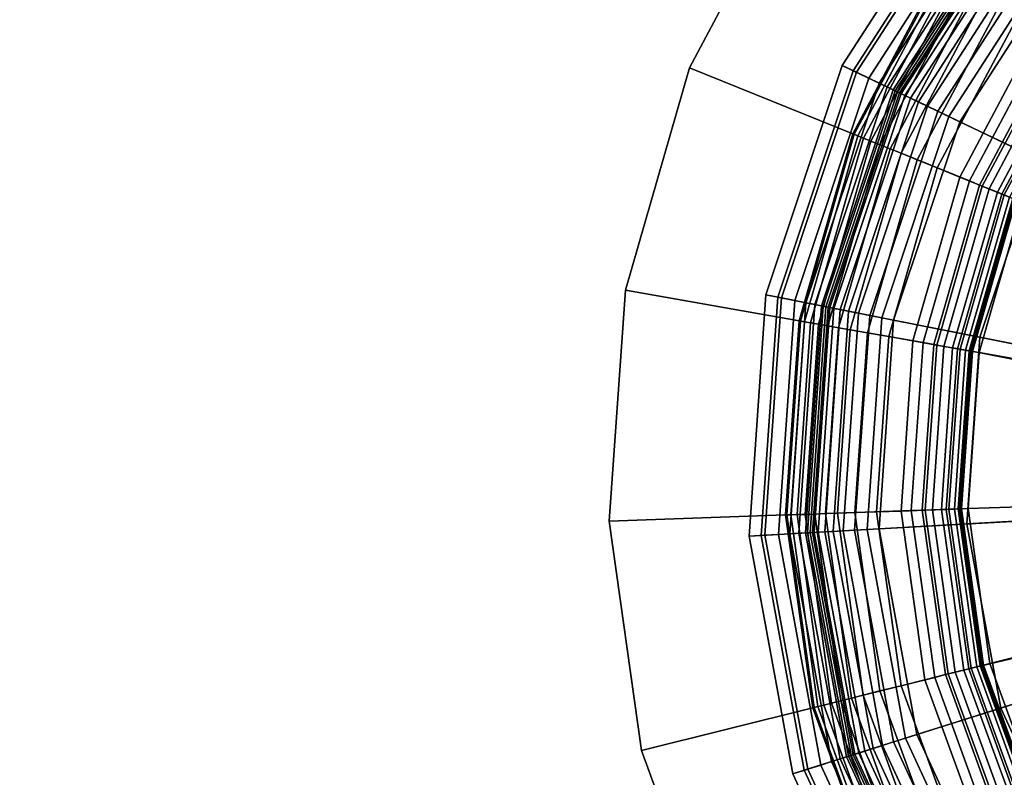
# Model space of a CAD drawing. Extents: x -43.1 to 43.1, y -41.3 to 41.3.
# Tile 311 of 656: x -3.6 to -2.4, y -18.7 to -17.7. Entities that reach past the tile are written whole.
import ezdxf

# ---------------------------------------------------------------- set-up
doc = ezdxf.new("R2010")
doc.units = 0
for name, color, linetype in [('LAMP', 7, 'CONTINUOUS'), ('LAMP_SUPPORT', 18, 'CONTINUOUS'), ('METAL_BASE', 254, 'CONTINUOUS')]:
    doc.layers.add(name, color=color, linetype=linetype)

msp = doc.modelspace()

# ---------------------------------------------------------------- linework, layer by layer
at = {"layer": 'LAMP'}
for points in [[(-2.5812, -17.7961, 15.8637), (-2.4155, -17.539, 15.8637), (-2.4038, -17.5488, 15.9815), (-2.5675, -17.8027, 15.9815)], [(-2.5631, -17.8047, 15.6079), (-2.4002, -17.5519, 15.6079), (-2.4155, -17.539, 15.8637), (-2.5812, -17.7961, 15.8637)], [(-2.5675, -17.8027, 15.9815), (-2.4038, -17.5488, 15.9815), (-2.3589, -17.5865, 16.1042), (-2.5146, -17.828, 16.1042)], [(-2.5477, -17.8121, 15.3235), (-2.387, -17.5629, 15.3235), (-2.4002, -17.5519, 15.6079), (-2.5631, -17.8047, 15.6079)], [(-2.5348, -17.8183, 15.0232), (-2.3761, -17.572, 15.0232), (-2.387, -17.5629, 15.3235), (-2.5477, -17.8121, 15.3235)], [(-2.5245, -17.8232, 14.7202), (-2.3674, -17.5794, 14.7202), (-2.3761, -17.572, 15.0232), (-2.5348, -17.8183, 15.0232)], [(-2.5168, -17.827, 14.4272), (-2.3608, -17.5849, 14.4272), (-2.3674, -17.5794, 14.7202), (-2.5245, -17.8232, 14.7202)], [(-2.5115, -17.8295, 14.1573), (-2.3563, -17.5886, 14.1573), (-2.3608, -17.5849, 14.4272), (-2.5168, -17.827, 14.4272)], [(-2.5146, -17.828, 16.1042), (-2.3589, -17.5865, 16.1042), (-2.2895, -17.6447, 16.2234), (-2.4328, -17.8672, 16.2234)], [(-2.5088, -17.8308, 13.9233), (-2.354, -17.5906, 13.9233), (-2.3563, -17.5886, 14.1573), (-2.5115, -17.8295, 14.1573)], [(-2.507, -17.8316, 13.9082), (-2.3525, -17.5919, 13.9082), (-2.354, -17.5906, 13.9233), (-2.5088, -17.8308, 13.9233)], [(-2.5022, -17.8339, 13.8943), (-2.3484, -17.5953, 13.8943), (-2.3525, -17.5919, 13.9082), (-2.507, -17.8316, 13.9082)], [(-2.4948, -17.8375, 13.8822), (-2.3421, -17.6006, 13.8822), (-2.3484, -17.5953, 13.8943), (-2.5022, -17.8339, 13.8943)], [(-2.4851, -17.8421, 13.8722), (-2.3339, -17.6074, 13.8722), (-2.3421, -17.6006, 13.8822), (-2.4948, -17.8375, 13.8822)], [(-2.4736, -17.8476, 13.8647), (-2.3241, -17.6157, 13.8647), (-2.3339, -17.6074, 13.8722), (-2.4851, -17.8421, 13.8722)], [(-2.4606, -17.8539, 13.8601), (-2.3131, -17.6249, 13.8601), (-2.3241, -17.6157, 13.8647), (-2.4736, -17.8476, 13.8647)], [(-2.4465, -17.8606, 13.8588), (-2.3011, -17.635, 13.8588), (-2.3131, -17.6249, 13.8601), (-2.4606, -17.8539, 13.8601)], [(-2.2257, -17.9664, 13.8664), (-2.1135, -17.7924, 13.8664), (-2.3011, -17.635, 13.8588), (-2.4465, -17.8606, 13.8588)], [(-2.4328, -17.8672, 16.2234), (-2.2895, -17.6447, 16.2234), (-2.2042, -17.7163, 16.3306), (-2.3325, -17.9152, 16.3306)], [(-2.6778, -18.0863, 15.8637), (-2.5812, -17.7961, 15.8637), (-2.5675, -17.8027, 15.9815), (-2.6628, -18.0893, 15.9815)], [(-2.6581, -18.0902, 15.6079), (-2.5631, -17.8047, 15.6079), (-2.5812, -17.7961, 15.8637), (-2.6778, -18.0863, 15.8637)], [(-2.6628, -18.0893, 15.9815), (-2.5675, -17.8027, 15.9815), (-2.5146, -17.828, 16.1042), (-2.6053, -18.1007, 16.1042)], [(-2.6413, -18.0935, 15.3235), (-2.5477, -17.8121, 15.3235), (-2.5631, -17.8047, 15.6079), (-2.6581, -18.0902, 15.6079)], [(-2.6273, -18.0963, 15.0232), (-2.5348, -17.8183, 15.0232), (-2.5477, -17.8121, 15.3235), (-2.6413, -18.0935, 15.3235)], [(-2.6161, -18.0985, 14.7202), (-2.5245, -17.8232, 14.7202), (-2.5348, -17.8183, 15.0232), (-2.6273, -18.0963, 15.0232)], [(-2.6077, -18.1002, 14.4272), (-2.5168, -17.827, 14.4272), (-2.5245, -17.8232, 14.7202), (-2.6161, -18.0985, 14.7202)], [(-2.602, -18.1013, 14.1573), (-2.5115, -17.8295, 14.1573), (-2.5168, -17.827, 14.4272), (-2.6077, -18.1002, 14.4272)], [(-2.6053, -18.1007, 16.1042), (-2.5146, -17.828, 16.1042), (-2.4328, -17.8672, 16.2234), (-2.5164, -18.1183, 16.2234)], [(-2.5989, -18.1019, 13.9233), (-2.5088, -17.8308, 13.9233), (-2.5115, -17.8295, 14.1573), (-2.602, -18.1013, 14.1573)], [(-2.597, -18.1023, 13.9082), (-2.507, -17.8316, 13.9082), (-2.5088, -17.8308, 13.9233), (-2.5989, -18.1019, 13.9233)], [(-2.5918, -18.1033, 13.8943), (-2.5022, -17.8339, 13.8943), (-2.507, -17.8316, 13.9082), (-2.597, -18.1023, 13.9082)], [(-2.5838, -18.1049, 13.8822), (-2.4948, -17.8375, 13.8822), (-2.5022, -17.8339, 13.8943), (-2.5918, -18.1033, 13.8943)], [(-2.5733, -18.107, 13.8722), (-2.4851, -17.8421, 13.8722), (-2.4948, -17.8375, 13.8822), (-2.5838, -18.1049, 13.8822)], [(-2.5607, -18.1095, 13.8647), (-2.4736, -17.8476, 13.8647), (-2.4851, -17.8421, 13.8722), (-2.5733, -18.107, 13.8722)], [(-2.5466, -18.1123, 13.8601), (-2.4606, -17.8539, 13.8601), (-2.4736, -17.8476, 13.8647), (-2.5607, -18.1095, 13.8647)], [(-2.5312, -18.1153, 13.8588), (-2.4465, -17.8606, 13.8588), (-2.4606, -17.8539, 13.8601), (-2.5466, -18.1123, 13.8601)], [(-2.291, -18.1629, 13.8664), (-2.2257, -17.9664, 13.8664), (-2.4465, -17.8606, 13.8588), (-2.5312, -18.1153, 13.8588)], [(-2.5164, -18.1183, 16.2234), (-2.4328, -17.8672, 16.2234), (-2.3325, -17.9152, 16.3306), (-2.4072, -18.1399, 16.3306)], [(-2.4072, -18.1399, 16.3306), (-2.3325, -17.9152, 16.3306), (-2.2237, -17.9674, 16.4176), (-2.2889, -18.1633, 16.4176)], [(-2.6991, -18.3914, 15.8637), (-2.6778, -18.0863, 15.8637), (-2.6628, -18.0893, 15.9815), (-2.6839, -18.3906, 15.9815)], [(-2.6791, -18.3903, 15.6079), (-2.6581, -18.0902, 15.6079), (-2.6778, -18.0863, 15.8637), (-2.6991, -18.3914, 15.8637)], [(-2.6839, -18.3906, 15.9815), (-2.6628, -18.0893, 15.9815), (-2.6053, -18.1007, 16.1042), (-2.6253, -18.3873, 16.1042)], [(-2.662, -18.3894, 15.3235), (-2.6413, -18.0935, 15.3235), (-2.6581, -18.0902, 15.6079), (-2.6791, -18.3903, 15.6079)], [(-2.6477, -18.3886, 15.0232), (-2.6273, -18.0963, 15.0232), (-2.6413, -18.0935, 15.3235), (-2.662, -18.3894, 15.3235)], [(-2.6363, -18.3879, 14.7202), (-2.6161, -18.0985, 14.7202), (-2.6273, -18.0963, 15.0232), (-2.6477, -18.3886, 15.0232)], [(-2.6278, -18.3874, 14.4272), (-2.6077, -18.1002, 14.4272), (-2.6161, -18.0985, 14.7202), (-2.6363, -18.3879, 14.7202)], [(-2.6219, -18.3871, 14.1573), (-2.602, -18.1013, 14.1573), (-2.6077, -18.1002, 14.4272), (-2.6278, -18.3874, 14.4272)], [(-2.6253, -18.3873, 16.1042), (-2.6053, -18.1007, 16.1042), (-2.5164, -18.1183, 16.2234), (-2.5348, -18.3822, 16.2234)], [(-2.6189, -18.3869, 13.9233), (-2.5989, -18.1019, 13.9233), (-2.602, -18.1013, 14.1573), (-2.6219, -18.3871, 14.1573)], [(-2.6169, -18.3868, 13.9082), (-2.597, -18.1023, 13.9082), (-2.5989, -18.1019, 13.9233), (-2.6189, -18.3869, 13.9233)], [(-2.6117, -18.3865, 13.8943), (-2.5918, -18.1033, 13.8943), (-2.597, -18.1023, 13.9082), (-2.6169, -18.3868, 13.9082)], [(-2.6034, -18.3861, 13.8822), (-2.5838, -18.1049, 13.8822), (-2.5918, -18.1033, 13.8943), (-2.6117, -18.3865, 13.8943)], [(-2.5927, -18.3855, 13.8722), (-2.5733, -18.107, 13.8722), (-2.5838, -18.1049, 13.8822), (-2.6034, -18.3861, 13.8822)], [(-2.58, -18.3848, 13.8647), (-2.5607, -18.1095, 13.8647), (-2.5733, -18.107, 13.8722), (-2.5927, -18.3855, 13.8722)], [(-2.5656, -18.384, 13.8601), (-2.5466, -18.1123, 13.8601), (-2.5607, -18.1095, 13.8647), (-2.58, -18.3848, 13.8647)], [(-2.55, -18.3831, 13.8588), (-2.5312, -18.1153, 13.8588), (-2.5466, -18.1123, 13.8601), (-2.5656, -18.384, 13.8601)], [(-2.3055, -18.3694, 13.8664), (-2.291, -18.1629, 13.8664), (-2.5312, -18.1153, 13.8588), (-2.55, -18.3831, 13.8588)], [(-2.5348, -18.3822, 16.2234), (-2.5164, -18.1183, 16.2234), (-2.4072, -18.1399, 16.3306), (-2.4237, -18.376, 16.3306)], [(-2.4237, -18.376, 16.3306), (-2.4072, -18.1399, 16.3306), (-2.2889, -18.1633, 16.4176), (-2.3033, -18.3693, 16.4176)], [(-2.2681, -18.5731, 13.8664), (-2.3055, -18.3694, 13.8664), (-2.55, -18.3831, 13.8588), (-2.5015, -18.6471, 13.8588)], [(-2.381, -18.6089, 16.3306), (-2.4237, -18.376, 16.3306), (-2.3033, -18.3693, 16.4176), (-2.266, -18.5724, 16.4176)], [(-2.5702, -18.6689, 14.1573), (-2.6219, -18.3871, 14.1573), (-2.6278, -18.3874, 14.4272), (-2.5758, -18.6707, 14.4272)], [(-2.5735, -18.6699, 16.1042), (-2.6253, -18.3873, 16.1042), (-2.5348, -18.3822, 16.2234), (-2.4871, -18.6425, 16.2234)], [(-2.5673, -18.668, 13.9233), (-2.6189, -18.3869, 13.9233), (-2.6219, -18.3871, 14.1573), (-2.5702, -18.6689, 14.1573)], [(-2.5654, -18.6674, 13.9082), (-2.6169, -18.3868, 13.9082), (-2.6189, -18.3869, 13.9233), (-2.5673, -18.668, 13.9233)], [(-2.5604, -18.6658, 13.8943), (-2.6117, -18.3865, 13.8943), (-2.6169, -18.3868, 13.9082), (-2.5654, -18.6674, 13.9082)], [(-2.5526, -18.6633, 13.8822), (-2.6034, -18.3861, 13.8822), (-2.6117, -18.3865, 13.8943), (-2.5604, -18.6658, 13.8943)], [(-2.5423, -18.6601, 13.8722), (-2.5927, -18.3855, 13.8722), (-2.6034, -18.3861, 13.8822), (-2.5526, -18.6633, 13.8822)], [(-2.5302, -18.6562, 13.8647), (-2.58, -18.3848, 13.8647), (-2.5927, -18.3855, 13.8722), (-2.5423, -18.6601, 13.8722)], [(-2.5164, -18.6518, 13.8601), (-2.5656, -18.384, 13.8601), (-2.58, -18.3848, 13.8647), (-2.5302, -18.6562, 13.8647)], [(-2.5015, -18.6471, 13.8588), (-2.55, -18.3831, 13.8588), (-2.5656, -18.384, 13.8601), (-2.5164, -18.6518, 13.8601)], [(-2.4871, -18.6425, 16.2234), (-2.5348, -18.3822, 16.2234), (-2.4237, -18.376, 16.3306), (-2.381, -18.6089, 16.3306)], [(-2.6248, -18.6862, 15.6079), (-2.6791, -18.3903, 15.6079), (-2.6991, -18.3914, 15.8637), (-2.6439, -18.6923, 15.8637)], [(-2.6439, -18.6923, 15.8637), (-2.6991, -18.3914, 15.8637), (-2.6839, -18.3906, 15.9815), (-2.6293, -18.6877, 15.9815)], [(-2.6293, -18.6877, 15.9815), (-2.6839, -18.3906, 15.9815), (-2.6253, -18.3873, 16.1042), (-2.5735, -18.6699, 16.1042)], [(-2.6084, -18.681, 15.3235), (-2.662, -18.3894, 15.3235), (-2.6791, -18.3903, 15.6079), (-2.6248, -18.6862, 15.6079)], [(-2.5948, -18.6767, 15.0232), (-2.6477, -18.3886, 15.0232), (-2.662, -18.3894, 15.3235), (-2.6084, -18.681, 15.3235)], [(-2.584, -18.6733, 14.7202), (-2.6363, -18.3879, 14.7202), (-2.6477, -18.3886, 15.0232), (-2.5948, -18.6767, 15.0232)], [(-2.5758, -18.6707, 14.4272), (-2.6278, -18.3874, 14.4272), (-2.6363, -18.3879, 14.7202), (-2.584, -18.6733, 14.7202)], [(-2.1813, -18.761, 13.8664), (-2.2681, -18.5731, 13.8664), (-2.5015, -18.6471, 13.8588), (-2.3889, -18.8908, 13.8588)], [(-2.2817, -18.8238, 16.3306), (-2.381, -18.6089, 16.3306), (-2.266, -18.5724, 16.4176), (-2.1794, -18.7599, 16.4176)], [(-2.3761, -18.8828, 16.2234), (-2.4871, -18.6425, 16.2234), (-2.381, -18.6089, 16.3306), (-2.2817, -18.8238, 16.3306)], [(-2.4529, -18.9308, 16.1042), (-2.5735, -18.6699, 16.1042), (-2.4871, -18.6425, 16.2234), (-2.3761, -18.8828, 16.2234)], [(-2.3889, -18.8908, 13.8588), (-2.5015, -18.6471, 13.8588), (-2.5164, -18.6518, 13.8601), (-2.4022, -18.8991, 13.8601)], [(-2.4252, -18.9135, 13.8722), (-2.5423, -18.6601, 13.8722), (-2.5526, -18.6633, 13.8822), (-2.4343, -18.9192, 13.8822)], [(-2.4144, -18.9067, 13.8647), (-2.5302, -18.6562, 13.8647), (-2.5423, -18.6601, 13.8722), (-2.4252, -18.9135, 13.8722)], [(-2.4022, -18.8991, 13.8601), (-2.5164, -18.6518, 13.8601), (-2.5302, -18.6562, 13.8647), (-2.4144, -18.9067, 13.8647)], [(-2.5026, -18.9618, 15.9815), (-2.6293, -18.6877, 15.9815), (-2.5735, -18.6699, 16.1042), (-2.4529, -18.9308, 16.1042)], [(-2.4623, -18.9366, 14.7202), (-2.584, -18.6733, 14.7202), (-2.5948, -18.6767, 15.0232), (-2.472, -18.9427, 15.0232)], [(-2.455, -18.9321, 14.4272), (-2.5758, -18.6707, 14.4272), (-2.584, -18.6733, 14.7202), (-2.4623, -18.9366, 14.7202)], [(-2.4501, -18.929, 14.1573), (-2.5702, -18.6689, 14.1573), (-2.5758, -18.6707, 14.4272), (-2.455, -18.9321, 14.4272)], [(-2.4475, -18.9274, 13.9233), (-2.5673, -18.668, 13.9233), (-2.5702, -18.6689, 14.1573), (-2.4501, -18.929, 14.1573)], [(-2.4458, -18.9263, 13.9082), (-2.5654, -18.6674, 13.9082), (-2.5673, -18.668, 13.9233), (-2.4475, -18.9274, 13.9233)], [(-2.4413, -18.9235, 13.8943), (-2.5604, -18.6658, 13.8943), (-2.5654, -18.6674, 13.9082), (-2.4458, -18.9263, 13.9082)], [(-2.4343, -18.9192, 13.8822), (-2.5526, -18.6633, 13.8822), (-2.5604, -18.6658, 13.8943), (-2.4413, -18.9235, 13.8943)], [(-2.4841, -18.9502, 15.3235), (-2.6084, -18.681, 15.3235), (-2.6248, -18.6862, 15.6079), (-2.4986, -18.9593, 15.6079)], [(-2.472, -18.9427, 15.0232), (-2.5948, -18.6767, 15.0232), (-2.6084, -18.681, 15.3235), (-2.4841, -18.9502, 15.3235)], [(-2.4986, -18.9593, 15.6079), (-2.6248, -18.6862, 15.6079), (-2.6439, -18.6923, 15.8637), (-2.5156, -18.9699, 15.8637)], [(-2.5156, -18.9699, 15.8637), (-2.6439, -18.6923, 15.8637), (-2.6293, -18.6877, 15.9815), (-2.5026, -18.9618, 15.9815)]]:
    msp.add_3dface(points, dxfattribs=at)
at = {"layer": 'LAMP_SUPPORT'}
for points in [[(-2.1836, -17.5908, 13.7394), (-2.3205, -17.754, 13.7394), (-2.3979, -17.7018, 13.7394), (-2.2484, -17.5238, 13.7394)], [(-2.4523, -17.6651, 10.2099), (-2.5679, -17.8825, 10.2099), (-2.5663, -17.8831, 10.1948), (-2.4509, -17.6661, 10.1948)], [(-2.4523, -17.6651, 13.6738), (-2.5679, -17.8825, 13.6738), (-2.5679, -17.8825, 10.2099), (-2.4523, -17.6651, 10.2099)], [(-2.4509, -17.6661, 13.6888), (-2.5663, -17.8831, 13.6888), (-2.5679, -17.8825, 13.6738), (-2.4523, -17.6651, 13.6738)], [(-2.4509, -17.6661, 10.1948), (-2.5663, -17.8831, 10.1948), (-2.5617, -17.885, 10.181), (-2.4468, -17.6689, 10.181)], [(-2.4468, -17.6689, 13.7026), (-2.5617, -17.885, 13.7026), (-2.5663, -17.8831, 13.6888), (-2.4509, -17.6661, 13.6888)], [(-2.4468, -17.6689, 10.181), (-2.5617, -17.885, 10.181), (-2.5545, -17.8879, 10.1688), (-2.4403, -17.6732, 10.1688)], [(-2.4403, -17.6732, 13.7148), (-2.5545, -17.8879, 13.7148), (-2.5617, -17.885, 13.7026), (-2.4468, -17.6689, 13.7026)], [(-2.4403, -17.6732, 10.1688), (-2.5545, -17.8879, 10.1688), (-2.5451, -17.8917, 10.1587), (-2.4319, -17.6789, 10.1587)], [(-2.4319, -17.6789, 13.725), (-2.5451, -17.8917, 13.725), (-2.5545, -17.8879, 13.7148), (-2.4403, -17.6732, 13.7148)], [(-2.4319, -17.6789, 10.1587), (-2.5451, -17.8917, 10.1587), (-2.5338, -17.8963, 10.1509), (-2.4218, -17.6857, 10.1509)], [(-2.4218, -17.6857, 13.7328), (-2.5338, -17.8963, 13.7328), (-2.5451, -17.8917, 13.725), (-2.4319, -17.6789, 13.725)], [(-2.4218, -17.6857, 10.1509), (-2.5338, -17.8963, 10.1509), (-2.5209, -17.9015, 10.146), (-2.4103, -17.6934, 10.146)], [(-2.4103, -17.6934, 13.7377), (-2.5209, -17.9015, 13.7377), (-2.5338, -17.8963, 13.7328), (-2.4218, -17.6857, 13.7328)], [(-2.4103, -17.6934, 10.146), (-2.5209, -17.9015, 10.146), (-2.507, -17.9071, 10.1442), (-2.3979, -17.7018, 10.1442)], [(-2.3979, -17.7018, 13.7394), (-2.507, -17.9071, 13.7394), (-2.5209, -17.9015, 13.7377), (-2.4103, -17.6934, 13.7377)], [(-2.3979, -17.7018, 10.1442), (-2.507, -17.9071, 10.1442), (-2.4866, -17.9153, 10.1425), (-2.3797, -17.7141, 10.1425)], [(-2.3205, -17.754, 13.7394), (-2.4205, -17.942, 13.7394), (-2.507, -17.9071, 13.7394), (-2.3979, -17.7018, 13.7394)], [(-2.3797, -17.7141, 10.1425), (-2.4866, -17.9153, 10.1425), (-2.4611, -17.9256, 10.1378), (-2.3568, -17.7295, 10.1378)], [(-2.3568, -17.7295, 10.1378), (-2.4611, -17.9256, 10.1378), (-2.4325, -17.9372, 10.1302), (-2.3313, -17.7468, 10.1302)], [(-2.3313, -17.7468, 10.1302), (-2.4325, -17.9372, 10.1302), (-2.4042, -17.9486, 10.1202), (-2.3059, -17.7639, 10.1202)], [(-2.309, -17.7618, 13.7378), (-2.4076, -17.9473, 13.7378), (-2.4205, -17.942, 13.7394), (-2.3205, -17.754, 13.7394)], [(-2.2984, -17.769, 13.7333), (-2.3957, -17.9521, 13.7333), (-2.4076, -17.9473, 13.7378), (-2.309, -17.7618, 13.7378)], [(-2.3059, -17.7639, 10.1202), (-2.4042, -17.9486, 10.1202), (-2.3794, -17.9587, 10.1081), (-2.2837, -17.7788, 10.1081)], [(-2.289, -17.7753, 13.7261), (-2.3852, -17.9563, 13.7261), (-2.3957, -17.9521, 13.7333), (-2.2984, -17.769, 13.7333)], [(-2.2811, -17.7806, 13.7167), (-2.3765, -17.9598, 13.7167), (-2.3852, -17.9563, 13.7261), (-2.289, -17.7753, 13.7261)], [(-2.2837, -17.7788, 10.1081), (-2.3794, -17.9587, 10.1081), (-2.3614, -17.9659, 10.0942), (-2.2677, -17.7896, 10.0942)], [(-2.2752, -17.7846, 13.7054), (-2.3698, -17.9625, 13.7054), (-2.3765, -17.9598, 13.7167), (-2.2811, -17.7806, 13.7167)], [(-2.5679, -17.8825, 10.2099), (-2.6357, -18.1192, 10.2099), (-2.634, -18.1195, 10.1948), (-2.5663, -17.8831, 10.1948)], [(-2.5679, -17.8825, 13.6738), (-2.6357, -18.1192, 13.6738), (-2.6357, -18.1192, 10.2099), (-2.5679, -17.8825, 10.2099)], [(-2.5663, -17.8831, 13.6888), (-2.634, -18.1195, 13.6888), (-2.6357, -18.1192, 13.6738), (-2.5679, -17.8825, 13.6738)], [(-2.5663, -17.8831, 10.1948), (-2.634, -18.1195, 10.1948), (-2.6292, -18.1203, 10.181), (-2.5617, -17.885, 10.181)], [(-2.5617, -17.885, 13.7026), (-2.6292, -18.1203, 13.7026), (-2.634, -18.1195, 13.6888), (-2.5663, -17.8831, 13.6888)], [(-2.5617, -17.885, 10.181), (-2.6292, -18.1203, 10.181), (-2.6215, -18.1217, 10.1688), (-2.5545, -17.8879, 10.1688)], [(-2.5545, -17.8879, 13.7148), (-2.6215, -18.1217, 13.7148), (-2.6292, -18.1203, 13.7026), (-2.5617, -17.885, 13.7026)], [(-2.5545, -17.8879, 10.1688), (-2.6215, -18.1217, 10.1688), (-2.6115, -18.1234, 10.1587), (-2.5451, -17.8917, 10.1587)], [(-2.5451, -17.8917, 13.725), (-2.6115, -18.1234, 13.725), (-2.6215, -18.1217, 13.7148), (-2.5545, -17.8879, 13.7148)], [(-2.5451, -17.8917, 10.1587), (-2.6115, -18.1234, 10.1587), (-2.5995, -18.1255, 10.1509), (-2.5338, -17.8963, 10.1509)], [(-2.5338, -17.8963, 13.7328), (-2.5995, -18.1255, 13.7328), (-2.6115, -18.1234, 13.725), (-2.5451, -17.8917, 13.725)], [(-2.5338, -17.8963, 10.1509), (-2.5995, -18.1255, 10.1509), (-2.5859, -18.1279, 10.146), (-2.5209, -17.9015, 10.146)], [(-2.5209, -17.9015, 13.7377), (-2.5859, -18.1279, 13.7377), (-2.5995, -18.1255, 13.7328), (-2.5338, -17.8963, 13.7328)], [(-2.5209, -17.9015, 10.146), (-2.5859, -18.1279, 10.146), (-2.5711, -18.1306, 10.1442), (-2.507, -17.9071, 10.1442)], [(-2.507, -17.9071, 13.7394), (-2.5711, -18.1306, 13.7394), (-2.5859, -18.1279, 13.7377), (-2.5209, -17.9015, 13.7377)], [(-2.507, -17.9071, 10.1442), (-2.5711, -18.1306, 10.1442), (-2.5494, -18.1344, 10.1425), (-2.4866, -17.9153, 10.1425)], [(-2.4205, -17.942, 13.7394), (-2.4792, -18.1467, 13.7394), (-2.5711, -18.1306, 13.7394), (-2.507, -17.9071, 13.7394)], [(-2.4866, -17.9153, 10.1425), (-2.5494, -18.1344, 10.1425), (-2.5223, -18.1391, 10.1378), (-2.4611, -17.9256, 10.1378)], [(-2.4611, -17.9256, 10.1378), (-2.5223, -18.1391, 10.1378), (-2.492, -18.1445, 10.1302), (-2.4325, -17.9372, 10.1302)], [(-2.4325, -17.9372, 10.1302), (-2.492, -18.1445, 10.1302), (-2.4618, -18.1498, 10.1202), (-2.4042, -17.9486, 10.1202)], [(-2.4076, -17.9473, 13.7378), (-2.4655, -18.1492, 13.7378), (-2.4792, -18.1467, 13.7394), (-2.4205, -17.942, 13.7394)], [(-2.3957, -17.9521, 13.7333), (-2.4529, -18.1514, 13.7333), (-2.4655, -18.1492, 13.7378), (-2.4076, -17.9473, 13.7378)], [(-2.4042, -17.9486, 10.1202), (-2.4618, -18.1498, 10.1202), (-2.4355, -18.1545, 10.1081), (-2.3794, -17.9587, 10.1081)], [(-2.3852, -17.9563, 13.7261), (-2.4417, -18.1534, 13.7261), (-2.4529, -18.1514, 13.7333), (-2.3957, -17.9521, 13.7333)], [(-2.3765, -17.9598, 13.7167), (-2.4324, -18.155, 13.7167), (-2.4417, -18.1534, 13.7261), (-2.3852, -17.9563, 13.7261)], [(-2.3794, -17.9587, 10.1081), (-2.4355, -18.1545, 10.1081), (-2.4165, -18.1578, 10.0942), (-2.3614, -17.9659, 10.0942)], [(-2.3698, -17.9625, 13.7054), (-2.4253, -18.1563, 13.7054), (-2.4324, -18.155, 13.7167), (-2.3765, -17.9598, 13.7167)], [(-2.3655, -17.9643, 13.6925), (-2.4208, -18.1571, 13.6925), (-2.4253, -18.1563, 13.7054), (-2.3698, -17.9625, 13.7054)], [(-2.364, -17.9649, 13.6786), (-2.4192, -18.1573, 13.6786), (-2.4208, -18.1571, 13.6925), (-2.3655, -17.9643, 13.6925)], [(-2.3625, -17.9655, 12.7749), (-2.4176, -18.1576, 12.7749), (-2.4192, -18.1573, 13.6786), (-2.364, -17.9649, 13.6786)], [(-1.4981, -18.3147, 12.7749), (-1.4948, -18.3383, 12.7749), (-2.4176, -18.1576, 12.7749), (-2.3625, -17.9655, 12.7749)], [(-2.3614, -17.9659, 10.0942), (-2.4165, -18.1578, 10.0942), (-2.4082, -18.1593, 10.0789), (-2.3537, -17.969, 10.0789)], [(-2.3537, -17.969, 10.0789), (-2.4082, -18.1593, 10.0789), (-2.3039, -18.1777, 9.0568), (-2.2554, -18.0087, 9.0568)], [(-2.6357, -18.1192, 10.2099), (-2.6529, -18.3647, 10.2099), (-2.6512, -18.3647, 10.1948), (-2.634, -18.1195, 10.1948)], [(-2.6357, -18.1192, 13.6738), (-2.6529, -18.3647, 13.6738), (-2.6529, -18.3647, 10.2099), (-2.6357, -18.1192, 10.2099)], [(-2.634, -18.1195, 13.6888), (-2.6512, -18.3647, 13.6888), (-2.6529, -18.3647, 13.6738), (-2.6357, -18.1192, 13.6738)], [(-2.634, -18.1195, 10.1948), (-2.6512, -18.3647, 10.1948), (-2.6462, -18.3645, 10.181), (-2.6292, -18.1203, 10.181)], [(-2.6292, -18.1203, 13.7026), (-2.6462, -18.3645, 13.7026), (-2.6512, -18.3647, 13.6888), (-2.634, -18.1195, 13.6888)], [(-2.6292, -18.1203, 10.181), (-2.6462, -18.3645, 10.181), (-2.6385, -18.3642, 10.1688), (-2.6215, -18.1217, 10.1688)], [(-2.6215, -18.1217, 13.7148), (-2.6385, -18.3642, 13.7148), (-2.6462, -18.3645, 13.7026), (-2.6292, -18.1203, 13.7026)], [(-2.6215, -18.1217, 10.1688), (-2.6385, -18.3642, 10.1688), (-2.6283, -18.3639, 10.1587), (-2.6115, -18.1234, 10.1587)], [(-2.6115, -18.1234, 13.725), (-2.6283, -18.3639, 13.725), (-2.6385, -18.3642, 13.7148), (-2.6215, -18.1217, 13.7148)], [(-2.6115, -18.1234, 10.1587), (-2.6283, -18.3639, 10.1587), (-2.6161, -18.3635, 10.1509), (-2.5995, -18.1255, 10.1509)], [(-2.5995, -18.1255, 13.7328), (-2.6161, -18.3635, 13.7328), (-2.6283, -18.3639, 13.725), (-2.6115, -18.1234, 13.725)], [(-2.5995, -18.1255, 10.1509), (-2.6161, -18.3635, 10.1509), (-2.6023, -18.363, 10.146), (-2.5859, -18.1279, 10.146)], [(-2.5859, -18.1279, 13.7377), (-2.6023, -18.363, 13.7377), (-2.6161, -18.3635, 13.7328), (-2.5995, -18.1255, 13.7328)], [(-2.5859, -18.1279, 10.146), (-2.6023, -18.363, 10.146), (-2.5873, -18.3625, 10.1442), (-2.5711, -18.1306, 10.1442)], [(-2.5711, -18.1306, 13.7394), (-2.5873, -18.3625, 13.7394), (-2.6023, -18.363, 13.7377), (-2.5859, -18.1279, 13.7377)], [(-2.5711, -18.1306, 10.1442), (-2.5873, -18.3625, 10.1442), (-2.5653, -18.3617, 10.1425), (-2.5494, -18.1344, 10.1425)], [(-2.4792, -18.1467, 13.7394), (-2.4941, -18.3592, 13.7394), (-2.5873, -18.3625, 13.7394), (-2.5711, -18.1306, 13.7394)], [(-2.5494, -18.1344, 10.1425), (-2.5653, -18.3617, 10.1425), (-2.5378, -18.3607, 10.1378), (-2.5223, -18.1391, 10.1378)], [(-2.5223, -18.1391, 10.1378), (-2.5378, -18.3607, 10.1378), (-2.507, -18.3597, 10.1302), (-2.492, -18.1445, 10.1302)], [(-2.492, -18.1445, 10.1302), (-2.507, -18.3597, 10.1302), (-2.4764, -18.3586, 10.1202), (-2.4618, -18.1498, 10.1202)], [(-2.4655, -18.1492, 13.7378), (-2.4801, -18.3587, 13.7378), (-2.4941, -18.3592, 13.7394), (-2.4792, -18.1467, 13.7394)], [(-2.4529, -18.1514, 13.7333), (-2.4673, -18.3583, 13.7333), (-2.4801, -18.3587, 13.7378), (-2.4655, -18.1492, 13.7378)], [(-2.4618, -18.1498, 10.1202), (-2.4764, -18.3586, 10.1202), (-2.4497, -18.3577, 10.1081), (-2.4355, -18.1545, 10.1081)], [(-2.4417, -18.1534, 13.7261), (-2.456, -18.3579, 13.7261), (-2.4673, -18.3583, 13.7333), (-2.4529, -18.1514, 13.7333)], [(-2.4324, -18.155, 13.7167), (-2.4466, -18.3575, 13.7167), (-2.456, -18.3579, 13.7261), (-2.4417, -18.1534, 13.7261)], [(-2.4355, -18.1545, 10.1081), (-2.4497, -18.3577, 10.1081), (-2.4304, -18.357, 10.0942), (-2.4165, -18.1578, 10.0942)], [(-2.4253, -18.1563, 13.7054), (-2.4394, -18.3573, 13.7054), (-2.4466, -18.3575, 13.7167), (-2.4324, -18.155, 13.7167)], [(-2.4208, -18.1571, 13.6925), (-2.4348, -18.3571, 13.6925), (-2.4394, -18.3573, 13.7054), (-2.4253, -18.1563, 13.7054)], [(-2.4192, -18.1573, 13.6786), (-2.4332, -18.3571, 13.6786), (-2.4348, -18.3571, 13.6925), (-2.4208, -18.1571, 13.6925)], [(-2.4176, -18.1576, 12.7749), (-2.4315, -18.357, 12.7749), (-2.4332, -18.3571, 13.6786), (-2.4192, -18.1573, 13.6786)], [(-1.4948, -18.3383, 12.7749), (-2.4037, -18.555, 12.7749), (-2.4315, -18.357, 12.7749), (-2.4176, -18.1576, 12.7749)], [(-2.4165, -18.1578, 10.0942), (-2.4304, -18.357, 10.0942), (-2.4221, -18.3567, 10.0789), (-2.4082, -18.1593, 10.0789)], [(-2.4082, -18.1593, 10.0789), (-2.4221, -18.3567, 10.0789), (-2.3161, -18.353, 9.0568), (-2.3039, -18.1777, 9.0568)], [(-1.4948, -18.3383, 12.7749), (-2.3353, -18.7428, 12.7749), (-2.4037, -18.555, 12.7749)], [(-2.4941, -18.3592, 13.7394), (-2.4644, -18.5701, 13.7394), (-2.5549, -18.5927, 13.7394), (-2.5873, -18.3625, 13.7394)], [(-2.5873, -18.3625, 10.1442), (-2.5549, -18.5927, 10.1442), (-2.5336, -18.5873, 10.1425), (-2.5653, -18.3617, 10.1425)], [(-2.5653, -18.3617, 10.1425), (-2.5336, -18.5873, 10.1425), (-2.5069, -18.5807, 10.1378), (-2.5378, -18.3607, 10.1378)], [(-2.5378, -18.3607, 10.1378), (-2.5069, -18.5807, 10.1378), (-2.477, -18.5732, 10.1302), (-2.507, -18.3597, 10.1302)], [(-2.507, -18.3597, 10.1302), (-2.477, -18.5732, 10.1302), (-2.4473, -18.5658, 10.1202), (-2.4764, -18.3586, 10.1202)], [(-2.4801, -18.3587, 13.7378), (-2.4509, -18.5667, 13.7378), (-2.4644, -18.5701, 13.7394), (-2.4941, -18.3592, 13.7394)], [(-2.4673, -18.3583, 13.7333), (-2.4385, -18.5636, 13.7333), (-2.4509, -18.5667, 13.7378), (-2.4801, -18.3587, 13.7378)], [(-2.4764, -18.3586, 10.1202), (-2.4473, -18.5658, 10.1202), (-2.4214, -18.5594, 10.1081), (-2.4497, -18.3577, 10.1081)], [(-2.456, -18.3579, 13.7261), (-2.4275, -18.5609, 13.7261), (-2.4385, -18.5636, 13.7333), (-2.4673, -18.3583, 13.7333)], [(-2.4466, -18.3575, 13.7167), (-2.4183, -18.5586, 13.7167), (-2.4275, -18.5609, 13.7261), (-2.456, -18.3579, 13.7261)], [(-2.4497, -18.3577, 10.1081), (-2.4214, -18.5594, 10.1081), (-2.4026, -18.5547, 10.0942), (-2.4304, -18.357, 10.0942)], [(-2.4394, -18.3573, 13.7054), (-2.4113, -18.5569, 13.7054), (-2.4183, -18.5586, 13.7167), (-2.4466, -18.3575, 13.7167)], [(-2.4348, -18.3571, 13.6925), (-2.4069, -18.5557, 13.6925), (-2.4113, -18.5569, 13.7054), (-2.4394, -18.3573, 13.7054)], [(-2.4332, -18.3571, 13.6786), (-2.4053, -18.5554, 13.6786), (-2.4069, -18.5557, 13.6925), (-2.4348, -18.3571, 13.6925)], [(-2.4315, -18.357, 12.7749), (-2.4037, -18.555, 12.7749), (-2.4053, -18.5554, 13.6786), (-2.4332, -18.3571, 13.6786)], [(-2.4304, -18.357, 10.0942), (-2.4026, -18.5547, 10.0942), (-2.3945, -18.5527, 10.0789), (-2.4221, -18.3567, 10.0789)], [(-2.4221, -18.3567, 10.0789), (-2.3945, -18.5527, 10.0789), (-2.2917, -18.527, 9.0568), (-2.3161, -18.353, 9.0568)], [(-2.6529, -18.3647, 10.2099), (-2.6186, -18.6085, 10.2099), (-2.617, -18.6081, 10.1948), (-2.6512, -18.3647, 10.1948)], [(-2.6529, -18.3647, 13.6738), (-2.6186, -18.6085, 13.6738), (-2.6186, -18.6085, 10.2099), (-2.6529, -18.3647, 10.2099)], [(-2.6512, -18.3647, 13.6888), (-2.617, -18.6081, 13.6888), (-2.6186, -18.6085, 13.6738), (-2.6529, -18.3647, 13.6738)], [(-2.6512, -18.3647, 10.1948), (-2.617, -18.6081, 10.1948), (-2.6122, -18.6069, 10.181), (-2.6462, -18.3645, 10.181)], [(-2.6462, -18.3645, 13.7026), (-2.6122, -18.6069, 13.7026), (-2.617, -18.6081, 13.6888), (-2.6512, -18.3647, 13.6888)], [(-2.6462, -18.3645, 10.181), (-2.6122, -18.6069, 10.181), (-2.6046, -18.6051, 10.1688), (-2.6385, -18.3642, 10.1688)], [(-2.6385, -18.3642, 13.7148), (-2.6046, -18.6051, 13.7148), (-2.6122, -18.6069, 13.7026), (-2.6462, -18.3645, 13.7026)], [(-2.6385, -18.3642, 10.1688), (-2.6046, -18.6051, 10.1688), (-2.5948, -18.6026, 10.1587), (-2.6283, -18.3639, 10.1587)], [(-2.6283, -18.3639, 13.725), (-2.5948, -18.6026, 13.725), (-2.6046, -18.6051, 13.7148), (-2.6385, -18.3642, 13.7148)], [(-2.6283, -18.3639, 10.1587), (-2.5948, -18.6026, 10.1587), (-2.5829, -18.5996, 10.1509), (-2.6161, -18.3635, 10.1509)], [(-2.6161, -18.3635, 13.7328), (-2.5829, -18.5996, 13.7328), (-2.5948, -18.6026, 13.725), (-2.6283, -18.3639, 13.725)], [(-2.6161, -18.3635, 10.1509), (-2.5829, -18.5996, 10.1509), (-2.5695, -18.5963, 10.146), (-2.6023, -18.363, 10.146)], [(-2.6023, -18.363, 13.7377), (-2.5695, -18.5963, 13.7377), (-2.5829, -18.5996, 13.7328), (-2.6161, -18.3635, 13.7328)], [(-2.6023, -18.363, 10.146), (-2.5695, -18.5963, 10.146), (-2.5549, -18.5927, 10.1442), (-2.5873, -18.3625, 10.1442)], [(-2.5873, -18.3625, 13.7394), (-2.5549, -18.5927, 13.7394), (-2.5695, -18.5963, 13.7377), (-2.6023, -18.363, 13.7377)], [(-2.3945, -18.5527, 10.0789), (-2.3268, -18.7386, 10.0789), (-2.2316, -18.6922, 9.0568), (-2.2917, -18.527, 9.0568)], [(-2.4473, -18.5658, 10.1202), (-2.3757, -18.7625, 10.1202), (-2.3517, -18.7508, 10.1081), (-2.4214, -18.5594, 10.1081)], [(-2.4275, -18.5609, 13.7261), (-2.3574, -18.7535, 13.7261), (-2.3676, -18.7585, 13.7333), (-2.4385, -18.5636, 13.7333)], [(-2.4183, -18.5586, 13.7167), (-2.3489, -18.7494, 13.7167), (-2.3574, -18.7535, 13.7261), (-2.4275, -18.5609, 13.7261)], [(-2.4214, -18.5594, 10.1081), (-2.3517, -18.7508, 10.1081), (-2.3343, -18.7423, 10.0942), (-2.4026, -18.5547, 10.0942)], [(-2.4113, -18.5569, 13.7054), (-2.3424, -18.7462, 13.7054), (-2.3489, -18.7494, 13.7167), (-2.4183, -18.5586, 13.7167)], [(-2.4069, -18.5557, 13.6925), (-2.3383, -18.7442, 13.6925), (-2.3424, -18.7462, 13.7054), (-2.4113, -18.5569, 13.7054)], [(-2.4053, -18.5554, 13.6786), (-2.3368, -18.7435, 13.6786), (-2.3383, -18.7442, 13.6925), (-2.4069, -18.5557, 13.6925)], [(-2.4037, -18.555, 12.7749), (-2.3353, -18.7428, 12.7749), (-2.3368, -18.7435, 13.6786), (-2.4053, -18.5554, 13.6786)], [(-2.4026, -18.5547, 10.0942), (-2.3343, -18.7423, 10.0942), (-2.3268, -18.7386, 10.0789), (-2.3945, -18.5527, 10.0789)], [(-2.4644, -18.5701, 13.7394), (-2.3916, -18.7702, 13.7394), (-2.4754, -18.8111, 13.7394), (-2.5549, -18.5927, 13.7394)], [(-2.5069, -18.5807, 10.1378), (-2.431, -18.7894, 10.1378), (-2.4032, -18.7759, 10.1302), (-2.477, -18.5732, 10.1302)], [(-2.477, -18.5732, 10.1302), (-2.4032, -18.7759, 10.1302), (-2.3757, -18.7625, 10.1202), (-2.4473, -18.5658, 10.1202)], [(-2.4509, -18.5667, 13.7378), (-2.3791, -18.7641, 13.7378), (-2.3916, -18.7702, 13.7394), (-2.4644, -18.5701, 13.7394)], [(-2.4385, -18.5636, 13.7333), (-2.3676, -18.7585, 13.7333), (-2.3791, -18.7641, 13.7378), (-2.4509, -18.5667, 13.7378)], [(-2.5336, -18.5873, 10.1425), (-2.4557, -18.8015, 10.1425), (-2.431, -18.7894, 10.1378), (-2.5069, -18.5807, 10.1378)], [(-2.5829, -18.5996, 10.1509), (-2.5014, -18.8238, 10.1509), (-2.4889, -18.8177, 10.146), (-2.5695, -18.5963, 10.146)], [(-2.5695, -18.5963, 13.7377), (-2.4889, -18.8177, 13.7377), (-2.5014, -18.8238, 13.7328), (-2.5829, -18.5996, 13.7328)], [(-2.5695, -18.5963, 10.146), (-2.4889, -18.8177, 10.146), (-2.4754, -18.8111, 10.1442), (-2.5549, -18.5927, 10.1442)], [(-2.5549, -18.5927, 13.7394), (-2.4754, -18.8111, 13.7394), (-2.4889, -18.8177, 13.7377), (-2.5695, -18.5963, 13.7377)], [(-2.5549, -18.5927, 10.1442), (-2.4754, -18.8111, 10.1442), (-2.4557, -18.8015, 10.1425), (-2.5336, -18.5873, 10.1425)], [(-2.6186, -18.6085, 10.2099), (-2.5344, -18.8399, 10.2099), (-2.5329, -18.8391, 10.1948), (-2.617, -18.6081, 10.1948)], [(-2.617, -18.6081, 13.6888), (-2.5329, -18.8391, 13.6888), (-2.5344, -18.8399, 13.6738), (-2.6186, -18.6085, 13.6738)], [(-2.6186, -18.6085, 13.6738), (-2.5344, -18.8399, 13.6738), (-2.5344, -18.8399, 10.2099), (-2.6186, -18.6085, 10.2099)], [(-2.617, -18.6081, 10.1948), (-2.5329, -18.8391, 10.1948), (-2.5284, -18.837, 10.181), (-2.6122, -18.6069, 10.181)], [(-2.6122, -18.6069, 13.7026), (-2.5284, -18.837, 13.7026), (-2.5329, -18.8391, 13.6888), (-2.617, -18.6081, 13.6888)], [(-2.6122, -18.6069, 10.181), (-2.5284, -18.837, 10.181), (-2.5215, -18.8336, 10.1688), (-2.6046, -18.6051, 10.1688)], [(-2.6046, -18.6051, 13.7148), (-2.5215, -18.8336, 13.7148), (-2.5284, -18.837, 13.7026), (-2.6122, -18.6069, 13.7026)], [(-2.6046, -18.6051, 10.1688), (-2.5215, -18.8336, 10.1688), (-2.5123, -18.8291, 10.1587), (-2.5948, -18.6026, 10.1587)], [(-2.5948, -18.6026, 13.725), (-2.5123, -18.8291, 13.725), (-2.5215, -18.8336, 13.7148), (-2.6046, -18.6051, 13.7148)], [(-2.5948, -18.6026, 10.1587), (-2.5123, -18.8291, 10.1587), (-2.5014, -18.8238, 10.1509), (-2.5829, -18.5996, 10.1509)], [(-2.5829, -18.5996, 13.7328), (-2.5014, -18.8238, 13.7328), (-2.5123, -18.8291, 13.725), (-2.5948, -18.6026, 13.725)]]:
    msp.add_3dface(points, dxfattribs=at)
at = {"layer": 'METAL_BASE'}
for points in [[(-26.1197, -19.9225, 20.447), (-26.1419, -19.8939, 20.312), (-1.468, -0.7437, 20.312), (-1.4459, -0.7723, 20.447)], [(-26.1419, -19.8939, 20.312), (-26.1197, -19.9225, 20.1769), (-1.4459, -0.7723, 20.1769), (-1.468, -0.7437, 20.312)], [(-26.0591, -20.0006, 20.5459), (-26.1197, -19.9225, 20.447), (-1.4459, -0.7723, 20.447), (-1.3852, -0.8504, 20.5459)], [(-26.1197, -19.9225, 20.1769), (-26.0591, -20.0006, 20.0781), (-1.3852, -0.8504, 20.0781), (-1.4459, -0.7723, 20.1769)], [(-25.9763, -20.1073, 20.5821), (-26.0591, -20.0006, 20.5459), (-1.3852, -0.8504, 20.5459), (-1.3024, -0.9571, 20.5821)], [(-26.0591, -20.0006, 20.0781), (-25.9763, -20.1073, 20.0419), (-1.3024, -0.9571, 20.0419), (-1.3852, -0.8504, 20.0781)], [(-25.8935, -20.214, 20.5459), (-25.9763, -20.1073, 20.5821), (-1.3024, -0.9571, 20.5821), (-1.2196, -1.0637, 20.5459)], [(-25.9763, -20.1073, 20.0419), (-25.8935, -20.214, 20.0781), (-1.2196, -1.0637, 20.0781), (-1.3024, -0.9571, 20.0419)], [(-27.3869, -31.72, 30.241), (-27.4144, -31.6965, 30.106), (-1.2503, -1.0623, 30.106), (-1.2228, -1.0858, 30.241)], [(-27.4144, -31.6965, 30.106), (-27.3869, -31.72, 29.9709), (-1.2228, -1.0858, 29.9709), (-1.2503, -1.0623, 30.106)], [(-25.8329, -20.2921, 20.447), (-25.8935, -20.214, 20.5459), (-1.2196, -1.0637, 20.5459), (-1.159, -1.1418, 20.447)], [(-25.8935, -20.214, 20.0781), (-25.8329, -20.2921, 20.1769), (-1.159, -1.1418, 20.1769), (-1.2196, -1.0637, 20.0781)], [(-27.3117, -31.7842, 30.3399), (-27.3869, -31.72, 30.241), (-1.2228, -1.0858, 30.241), (-1.1476, -1.15, 30.3399)], [(-27.3869, -31.72, 29.9709), (-27.3117, -31.7842, 29.872), (-1.1476, -1.15, 29.872), (-1.2228, -1.0858, 29.9709)], [(-25.8107, -20.3207, 20.312), (-25.8329, -20.2921, 20.447), (-1.159, -1.1418, 20.447), (-1.1368, -1.1704, 20.312)], [(-25.8329, -20.2921, 20.1769), (-25.8107, -20.3207, 20.312), (-1.1368, -1.1704, 20.312), (-1.159, -1.1418, 20.1769)], [(-27.209, -31.8719, 30.3761), (-27.3117, -31.7842, 30.3399), (-1.1476, -1.15, 30.3399), (-1.0449, -1.2377, 30.3761)], [(-27.3117, -31.7842, 29.872), (-27.209, -31.8719, 29.8358), (-1.0449, -1.2377, 29.8358), (-1.1476, -1.15, 29.872)], [(-27.1063, -31.9597, 30.3399), (-27.209, -31.8719, 30.3761), (-1.0449, -1.2377, 30.3761), (-0.9422, -1.3254, 30.3399)], [(-27.209, -31.8719, 29.8358), (-27.1063, -31.9597, 29.872), (-0.9422, -1.3254, 29.872), (-1.0449, -1.2377, 29.8358)], [(-15.5062, -28.9604, 39.447), (-15.5382, -28.9436, 39.312), (-1.0275, -1.2855, 39.312), (-0.9954, -1.3023, 39.447)], [(-15.5382, -28.9436, 39.312), (-15.5062, -28.9604, 39.1769), (-0.9954, -1.3023, 39.1769), (-1.0275, -1.2855, 39.312)], [(-15.4187, -29.0063, 39.5459), (-15.5062, -28.9604, 39.447), (-0.9954, -1.3023, 39.447), (-0.9079, -1.3482, 39.5459)], [(-15.5062, -28.9604, 39.1769), (-15.4187, -29.0063, 39.0781), (-0.9079, -1.3482, 39.0781), (-0.9954, -1.3023, 39.1769)], [(-27.0311, -32.0239, 30.241), (-27.1063, -31.9597, 30.3399), (-0.9422, -1.3254, 30.3399), (-0.867, -1.3896, 30.241)], [(-27.1063, -31.9597, 29.872), (-27.0311, -32.0239, 29.9709), (-0.867, -1.3896, 29.9709), (-0.9422, -1.3254, 29.872)], [(-15.2991, -29.0691, 39.5821), (-15.4187, -29.0063, 39.5459), (-0.9079, -1.3482, 39.5459), (-0.7883, -1.411, 39.5821)], [(-15.4187, -29.0063, 39.0781), (-15.2991, -29.0691, 39.0419), (-0.7883, -1.411, 39.0419), (-0.9079, -1.3482, 39.0781)], [(-27.0036, -32.0474, 30.106), (-27.0311, -32.0239, 30.241), (-0.867, -1.3896, 30.241), (-0.8395, -1.4131, 30.106)], [(-27.0311, -32.0239, 29.9709), (-27.0036, -32.0474, 30.106), (-0.8395, -1.4131, 30.106), (-0.867, -1.3896, 29.9709)], [(-15.1795, -29.1318, 39.5459), (-15.2991, -29.0691, 39.5821), (-0.7883, -1.411, 39.5821), (-0.6687, -1.4737, 39.5459)], [(-15.2991, -29.0691, 39.0419), (-15.1795, -29.1318, 39.0781), (-0.6687, -1.4737, 39.0781), (-0.7883, -1.411, 39.0419)], [(-15.0919, -29.1777, 39.447), (-15.1795, -29.1318, 39.5459), (-0.6687, -1.4737, 39.5459), (-0.5811, -1.5197, 39.447)], [(-15.1795, -29.1318, 39.0781), (-15.0919, -29.1777, 39.1769), (-0.5811, -1.5197, 39.1769), (-0.6687, -1.4737, 39.0781)], [(-15.0599, -29.1945, 39.312), (-15.0919, -29.1777, 39.447), (-0.5811, -1.5197, 39.447), (-0.5491, -1.5365, 39.312)], [(-15.0919, -29.1777, 39.1769), (-15.0599, -29.1945, 39.312), (-0.5491, -1.5365, 39.312), (-0.5811, -1.5197, 39.1769)], [(-2.6372, -17.5404, 11.9415), (-2.7746, -17.799, 11.9415), (-2.7746, -17.799, 11.0545), (-2.6372, -17.5404, 11.0545)], [(-2.4523, -17.6651, 11.0545), (-2.6372, -17.5404, 11.0545), (-2.7746, -17.799, 11.0545), (-2.5679, -17.8825, 11.0545)], [(-2.5679, -17.8825, 11.9415), (-2.7746, -17.799, 11.9415), (-2.6372, -17.5404, 11.9415), (-2.4523, -17.6651, 11.9415)], [(-2.4523, -17.6651, 11.0545), (-2.5679, -17.8825, 11.0545), (-2.5679, -17.8825, 11.9415), (-2.4523, -17.6651, 11.9415)], [(-2.7746, -17.799, 11.9415), (-2.8553, -18.0804, 11.9415), (-2.8553, -18.0804, 11.0545), (-2.7746, -17.799, 11.0545)], [(-2.5679, -17.8825, 11.0545), (-2.7746, -17.799, 11.0545), (-2.8553, -18.0804, 11.0545), (-2.6357, -18.1192, 11.0545)], [(-2.6357, -18.1192, 11.9415), (-2.8553, -18.0804, 11.9415), (-2.7746, -17.799, 11.9415), (-2.5679, -17.8825, 11.9415)], [(-2.5679, -17.8825, 11.0545), (-2.6357, -18.1192, 11.0545), (-2.6357, -18.1192, 11.9415), (-2.5679, -17.8825, 11.9415)], [(-2.8553, -18.0804, 11.9415), (-2.8758, -18.3725, 11.9415), (-2.8758, -18.3725, 11.0545), (-2.8553, -18.0804, 11.0545)], [(-2.6357, -18.1192, 11.0545), (-2.8553, -18.0804, 11.0545), (-2.8758, -18.3725, 11.0545), (-2.6529, -18.3647, 11.0545)], [(-2.6529, -18.3647, 11.9415), (-2.8758, -18.3725, 11.9415), (-2.8553, -18.0804, 11.9415), (-2.6357, -18.1192, 11.9415)], [(-2.6357, -18.1192, 11.0545), (-2.6529, -18.3647, 11.0545), (-2.6529, -18.3647, 11.9415), (-2.6357, -18.1192, 11.9415)], [(-2.6529, -18.3647, 11.0545), (-2.8758, -18.3725, 11.0545), (-2.835, -18.6625, 11.0545), (-2.6186, -18.6085, 11.0545)], [(-2.6186, -18.6085, 11.9415), (-2.835, -18.6625, 11.9415), (-2.8758, -18.3725, 11.9415), (-2.6529, -18.3647, 11.9415)], [(-2.8758, -18.3725, 11.9415), (-2.835, -18.6625, 11.9415), (-2.835, -18.6625, 11.0545), (-2.8758, -18.3725, 11.0545)], [(-2.6529, -18.3647, 11.0545), (-2.6186, -18.6085, 11.0545), (-2.6186, -18.6085, 11.9415), (-2.6529, -18.3647, 11.9415)], [(-2.6186, -18.6085, 11.0545), (-2.835, -18.6625, 11.0545), (-2.7349, -18.9376, 11.0545), (-2.5344, -18.8399, 11.0545)], [(-2.5344, -18.8399, 11.9415), (-2.7349, -18.9376, 11.9415), (-2.835, -18.6625, 11.9415), (-2.6186, -18.6085, 11.9415)], [(-2.6186, -18.6085, 11.0545), (-2.5344, -18.8399, 11.0545), (-2.5344, -18.8399, 11.9415), (-2.6186, -18.6085, 11.9415)], [(-2.835, -18.6625, 11.9415), (-2.7349, -18.9376, 11.9415), (-2.7349, -18.9376, 11.0545), (-2.835, -18.6625, 11.0545)]]:
    msp.add_3dface(points, dxfattribs=at)

doc.saveas('drawing.dxf')
